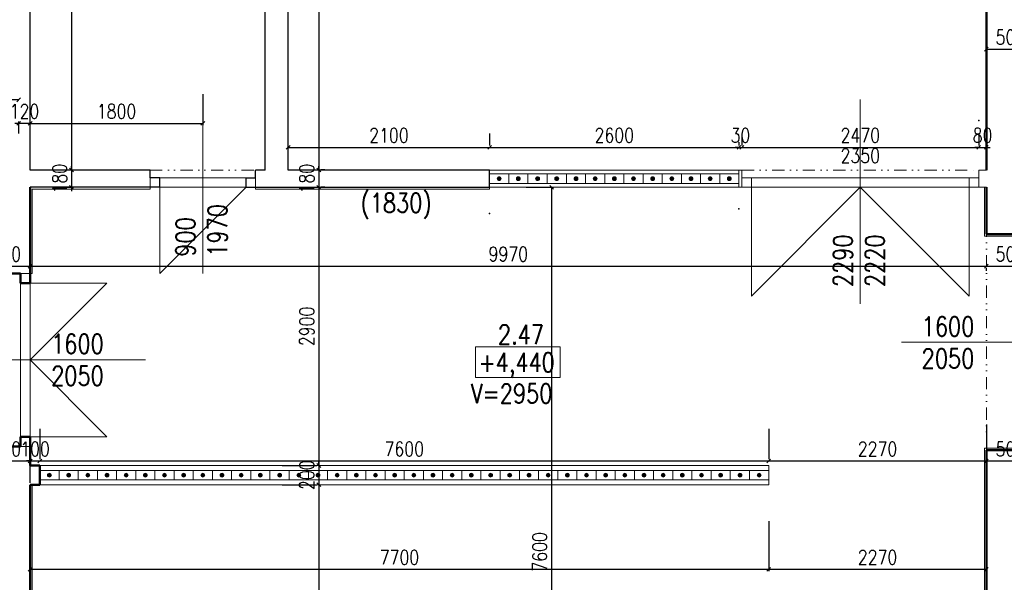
# Model space of a CAD drawing. Header units: millimetres. Extents: x -238874 to 551972, y -298952 to 658415.
# Tile 569 of 656: x 42568 to 52835, y 205344 to 211207. Entities that reach past the tile are written whole.
import ezdxf

# ---------------------------------------------------------------- set-up
doc = ezdxf.new("R2010")
doc.units = ezdxf.units.MM
doc.header["$LTSCALE"] = 20
doc.linetypes.add('DIVIDE2', pattern=[15.875, 6.35, -3.175, 0, -3.175, 0, -3.175])
for name, color, linetype in [('CZ', 255, 'Continuous'), ('KOTY', 8, 'Continuous'), ('ZDP', 50, 'Continuous')]:
    doc.layers.add(name, color=color, linetype=linetype)
doc.layers.add('NOSNÉ', color=8, linetype='Continuous', lineweight=50)
doc.layers.add('PRUCHODY', color=7, linetype='Continuous', lineweight=18)
doc.styles.add('SIMPLEX', font='SIMPLEX.shx', dxfattribs={"width": 0.8, "bigfont": 'CAD13.shx'})
doc.styles.get("Standard").update_dxf_attribs({"font": 'simplex.shx', "width": 0.8})
doc.dimstyles.new('CKA', dxfattribs={"dimtxt": 200, "dimasz": 40, "dimexe": 20, "dimexo": 0.2, "dimgap": 50, "dimtad": 1, "dimdec": 0, "dimrnd": 1, "dimzin": 0, "dimdsep": 46, "dimtxsty": 'Standard', "dimblk1": 'OBLIQUE', "dimblk2": 'OBLIQUE', "dimsah": 1, "dimcen": 0.09, "dimclrd": 253, "dimclre": 253, "dimclrt": 253, "dimadec": 0, "dimazin": 0, "dimtfac": 1, "dimtdec": 0, "dimtix": 1, "dimtmove": 2, "dimatfit": 3, "dimfxl": 1, "dimtolj": 1, "dimtzin": 0, "dimarcsym": 0})

# ---------------------------------------------------------------- blocks, each defined once
blk = doc.blocks.new('_OBLIQUE')
at = {"color": 0, "linetype": 'ByBlock'}
blk.add_line((-0.5, -0.5), (0.5, 0.5), dxfattribs=at)
blk = doc.blocks.new('*D1645')
at = {"layer": 'DEFPOINTS', "color": 0, "transparency": 16777216}
for p in [(52648, 208971), (52648, 208639), (42678, 208561)]:
    blk.add_point(p, dxfattribs=at)
at = {"layer": 'KOTY', "lineweight": -2, "transparency": 16777216}
for p, q in [((42678, 208639), (52648, 208639)), ((52648, 208590), (52648, 208619))]:
    blk.add_line(p, q, dxfattribs=at)
at = {"layer": 'KOTY', "lineweight": -2, "transparency": 16777216, "xscale": 40, "yscale": 40, "zscale": 40, "rotation": 180}
blk.add_blockref('_OBLIQUE', (42678, 208639), dxfattribs=at)
at = {"layer": 'KOTY', "lineweight": -2, "transparency": 16777216, "xscale": 40, "yscale": 40, "zscale": 40}
blk.add_blockref('_OBLIQUE', (52648, 208639), dxfattribs=at)
at = {"layer": 'KOTY', "transparency": 16777216, "insert": (47663, 208764), "char_height": 150, "attachment_point": 5, "style": 'SIMPLEX'}
blk.add_mtext('\\A1;9970', dxfattribs=at)
blk = doc.blocks.new('*D1646')
at = {"layer": 'DEFPOINTS', "color": 0, "transparency": 16777216}
for p in [(52648, 208971), (53148, 208971), (53148, 208639)]:
    blk.add_point(p, dxfattribs=at)
at = {"layer": 'KOTY', "lineweight": -2, "transparency": 16777216}
for p, q in [((52648, 208639), (53148, 208639)), ((53148, 208590), (53148, 208619))]:
    blk.add_line(p, q, dxfattribs=at)
at = {"layer": 'KOTY', "lineweight": -2, "transparency": 16777216, "xscale": 40, "yscale": 40, "zscale": 40, "rotation": 180}
blk.add_blockref('_OBLIQUE', (52648, 208639), dxfattribs=at)
at = {"layer": 'KOTY', "lineweight": -2, "transparency": 16777216, "xscale": 40, "yscale": 40, "zscale": 40}
blk.add_blockref('_OBLIQUE', (53148, 208639), dxfattribs=at)
at = {"layer": 'KOTY', "transparency": 16777216, "insert": (52898, 208764), "char_height": 150, "attachment_point": 5, "style": 'SIMPLEX'}
blk.add_mtext('\\A1;500', dxfattribs=at)
blk = doc.blocks.new('*D1650')
at = {"layer": 'DEFPOINTS', "color": 0, "transparency": 16777216}
for p in [(45368, 209461), (45687, 206561), (45687, 206561)]:
    blk.add_point(p, dxfattribs=at)
at = {"layer": 'KOTY', "lineweight": -2, "transparency": 16777216}
for p, q in [((45687, 209461), (45687, 206561)), ((45306, 206561), (45667, 206561))]:
    blk.add_line(p, q, dxfattribs=at)
at = {"layer": 'KOTY', "lineweight": -2, "transparency": 16777216, "xscale": 40, "yscale": 40, "zscale": 40}
for p, rotation in [((45687, 209461), 90), ((45687, 206561), 270)]:
    blk.add_blockref('_OBLIQUE', p, dxfattribs=dict(at, rotation=rotation))
at = {"layer": 'KOTY', "transparency": 16777216, "insert": (45562, 208011), "char_height": 150, "attachment_point": 5, "rotation": 90, "style": 'SIMPLEX'}
blk.add_mtext('\\A1;2900', dxfattribs=at)
blk = doc.blocks.new('*D1654')
at = {"layer": 'DEFPOINTS', "color": 0, "transparency": 16777216}
for p in [(47468, 209461), (48115, 209461), (47478, 201861)]:
    blk.add_point(p, dxfattribs=at)
at = {"layer": 'KOTY', "lineweight": -2, "transparency": 16777216}
for p, q in [((47849, 209461), (48135, 209461)), ((48115, 201861), (48115, 209461))]:
    blk.add_line(p, q, dxfattribs=at)
at = {"layer": 'KOTY', "lineweight": -2, "transparency": 16777216, "xscale": 40, "yscale": 40, "zscale": 40}
for p, rotation in [((48115, 209461), 90), ((48115, 201861), 270)]:
    blk.add_blockref('_OBLIQUE', p, dxfattribs=dict(at, rotation=rotation))
at = {"layer": 'KOTY', "transparency": 16777216, "insert": (47990, 205661), "char_height": 150, "attachment_point": 5, "rotation": 90, "style": 'SIMPLEX'}
blk.add_mtext('\\A1;7600', dxfattribs=at)
blk = doc.blocks.new('*D1998')
at = {"layer": 'DEFPOINTS', "color": 0, "transparency": 16777216}
for p in [(50378, 206609), (42778, 206561), (50378, 206561)]:
    blk.add_point(p, dxfattribs=at)
at = {"layer": 'KOTY', "lineweight": -2, "transparency": 16777216}
for p, q in [((50378, 206942), (50378, 206629)), ((42778, 206609), (50378, 206609))]:
    blk.add_line(p, q, dxfattribs=at)
at = {"layer": 'KOTY', "lineweight": -2, "transparency": 16777216, "xscale": 40, "yscale": 40, "zscale": 40, "rotation": 180}
blk.add_blockref('_OBLIQUE', (42778, 206609), dxfattribs=at)
at = {"layer": 'KOTY', "lineweight": -2, "transparency": 16777216, "xscale": 40, "yscale": 40, "zscale": 40}
blk.add_blockref('_OBLIQUE', (50378, 206609), dxfattribs=at)
at = {"layer": 'KOTY', "transparency": 16777216, "insert": (46578, 206734), "char_height": 150, "attachment_point": 5, "style": 'SIMPLEX'}
blk.add_mtext('\\A1;7600', dxfattribs=at)
blk = doc.blocks.new('*D2000')
at = {"layer": 'DEFPOINTS', "color": 0, "transparency": 16777216}
for p in [(42678, 206361), (50378, 206361), (50378, 205480)]:
    blk.add_point(p, dxfattribs=at)
at = {"layer": 'KOTY', "lineweight": -2, "transparency": 16777216}
for p, q in [((50378, 205980), (50378, 205460)), ((42678, 205480), (50378, 205480))]:
    blk.add_line(p, q, dxfattribs=at)
at = {"layer": 'KOTY', "lineweight": -2, "transparency": 16777216, "xscale": 40, "yscale": 40, "zscale": 40, "rotation": 180}
blk.add_blockref('_OBLIQUE', (42678, 205480), dxfattribs=at)
at = {"layer": 'KOTY', "lineweight": -2, "transparency": 16777216, "xscale": 40, "yscale": 40, "zscale": 40}
blk.add_blockref('_OBLIQUE', (50378, 205480), dxfattribs=at)
at = {"layer": 'KOTY', "transparency": 16777216, "insert": (46528, 205605), "char_height": 150, "attachment_point": 5, "style": 'SIMPLEX'}
blk.add_mtext('\\A1;7700', dxfattribs=at)
blk = doc.blocks.new('*D2001')
at = {"layer": 'DEFPOINTS', "color": 0, "transparency": 16777216}
for p in [(45687, 206361), (45687, 201861), (45687, 201861)]:
    blk.add_point(p, dxfattribs=at)
at = {"layer": 'KOTY', "lineweight": -2, "transparency": 16777216}
for p, q in [((45687, 206361), (45687, 201861)), ((45306, 201861), (45667, 201861))]:
    blk.add_line(p, q, dxfattribs=at)
at = {"layer": 'KOTY', "lineweight": -2, "transparency": 16777216, "xscale": 40, "yscale": 40, "zscale": 40}
for p, rotation in [((45687, 206361), 90), ((45687, 201861), 270)]:
    blk.add_blockref('_OBLIQUE', p, dxfattribs=dict(at, rotation=rotation))
at = {"layer": 'KOTY', "transparency": 16777216, "insert": (45562, 204111), "char_height": 150, "attachment_point": 5, "rotation": 90, "style": 'SIMPLEX'}
blk.add_mtext('\\A1;4500', dxfattribs=at)
blk = doc.blocks.new('*D2013')
at = {"layer": 'DEFPOINTS', "color": 0, "transparency": 16777216}
for p in [(42678, 208639), (42178, 208561), (42678, 208561)]:
    blk.add_point(p, dxfattribs=at)
at = {"layer": 'KOTY', "lineweight": -2, "transparency": 16777216}
for p, q in [((42678, 208942), (42678, 208659)), ((42178, 208639), (42678, 208639))]:
    blk.add_line(p, q, dxfattribs=at)
at = {"layer": 'KOTY', "lineweight": -2, "transparency": 16777216, "xscale": 40, "yscale": 40, "zscale": 40, "rotation": 180}
blk.add_blockref('_OBLIQUE', (42178, 208639), dxfattribs=at)
at = {"layer": 'KOTY', "lineweight": -2, "transparency": 16777216, "xscale": 40, "yscale": 40, "zscale": 40}
blk.add_blockref('_OBLIQUE', (42678, 208639), dxfattribs=at)
at = {"layer": 'KOTY', "transparency": 16777216, "insert": (42428, 208764), "char_height": 150, "attachment_point": 5, "style": 'SIMPLEX'}
blk.add_mtext('\\A1;500', dxfattribs=at)
blk = doc.blocks.new('*D2014')
at = {"layer": 'DEFPOINTS', "color": 0, "transparency": 16777216}
for p in [(42178, 206761), (42678, 206761), (42678, 206609)]:
    blk.add_point(p, dxfattribs=at)
at = {"layer": 'KOTY', "lineweight": -2, "transparency": 16777216}
for p, q in [((42178, 206609), (42678, 206609)), ((42678, 206380), (42678, 206589))]:
    blk.add_line(p, q, dxfattribs=at)
at = {"layer": 'KOTY', "lineweight": -2, "transparency": 16777216, "xscale": 40, "yscale": 40, "zscale": 40, "rotation": 180}
blk.add_blockref('_OBLIQUE', (42178, 206609), dxfattribs=at)
at = {"layer": 'KOTY', "lineweight": -2, "transparency": 16777216, "xscale": 40, "yscale": 40, "zscale": 40}
blk.add_blockref('_OBLIQUE', (42678, 206609), dxfattribs=at)
at = {"layer": 'KOTY', "transparency": 16777216, "insert": (42428, 206734), "char_height": 150, "attachment_point": 5, "style": 'SIMPLEX'}
blk.add_mtext('\\A1;500', dxfattribs=at)
blk = doc.blocks.new('*D2015')
at = {"layer": 'DEFPOINTS', "color": 0, "transparency": 16777216}
for p in [(42678, 206761), (42778, 206609), (42778, 206561)]:
    blk.add_point(p, dxfattribs=at)
at = {"layer": 'KOTY', "lineweight": -2, "transparency": 16777216}
for p, q in [((42778, 206942), (42778, 206629)), ((42678, 206609), (42638, 206609)), ((42678, 206609), (42778, 206609)), ((42778, 206609), (42818, 206609))]:
    blk.add_line(p, q, dxfattribs=at)
at = {"layer": 'KOTY', "lineweight": -2, "transparency": 16777216, "xscale": 40, "yscale": 40, "zscale": 40}
blk.add_blockref('_OBLIQUE', (42678, 206609), dxfattribs=at)
at = {"layer": 'KOTY', "lineweight": -2, "transparency": 16777216, "xscale": 40, "yscale": 40, "zscale": 40, "rotation": 180}
blk.add_blockref('_OBLIQUE', (42778, 206609), dxfattribs=at)
at = {"layer": 'KOTY', "transparency": 16777216, "insert": (42728, 206734), "char_height": 150, "attachment_point": 5, "style": 'SIMPLEX'}
blk.add_mtext('\\A1;100', dxfattribs=at)
blk = doc.blocks.new('*D2018')
at = {"layer": 'DEFPOINTS', "color": 0, "transparency": 16777216}
for p in [(45687, 206561), (45687, 206361), (45687, 206361)]:
    blk.add_point(p, dxfattribs=at)
at = {"layer": 'KOTY', "lineweight": -2, "transparency": 16777216}
for p, q in [((45687, 206561), (45687, 206601)), ((45687, 206561), (45687, 206361)), ((45306, 206361), (45667, 206361)), ((45687, 206361), (45687, 206321))]:
    blk.add_line(p, q, dxfattribs=at)
at = {"layer": 'KOTY', "lineweight": -2, "transparency": 16777216, "xscale": 40, "yscale": 40, "zscale": 40}
for p, rotation in [((45687, 206561), 270), ((45687, 206361), 90)]:
    blk.add_blockref('_OBLIQUE', p, dxfattribs=dict(at, rotation=rotation))
at = {"layer": 'KOTY', "transparency": 16777216, "insert": (45562, 206461), "char_height": 150, "attachment_point": 5, "rotation": 90, "style": 'SIMPLEX'}
blk.add_mtext('\\A1;200', dxfattribs=at)
blk = doc.blocks.new('*D2026')
at = {"layer": 'DEFPOINTS', "color": 0, "transparency": 16777216}
for p in [(52648, 206609), (53148, 206641), (53148, 206609)]:
    blk.add_point(p, dxfattribs=at)
at = {"layer": 'KOTY', "lineweight": -2, "transparency": 16777216}
for p, q in [((52648, 206609), (53148, 206609)), ((53148, 206260), (53148, 206589))]:
    blk.add_line(p, q, dxfattribs=at)
at = {"layer": 'KOTY', "lineweight": -2, "transparency": 16777216, "xscale": 40, "yscale": 40, "zscale": 40, "rotation": 180}
blk.add_blockref('_OBLIQUE', (52648, 206609), dxfattribs=at)
at = {"layer": 'KOTY', "lineweight": -2, "transparency": 16777216, "xscale": 40, "yscale": 40, "zscale": 40}
blk.add_blockref('_OBLIQUE', (53148, 206609), dxfattribs=at)
at = {"layer": 'KOTY', "transparency": 16777216, "insert": (52898, 206734), "char_height": 150, "attachment_point": 5, "style": 'SIMPLEX'}
blk.add_mtext('\\A1;500', dxfattribs=at)
blk = doc.blocks.new('*D2027')
at = {"layer": 'DEFPOINTS', "color": 0, "transparency": 16777216}
for p in [(52648, 206609), (52648, 206609), (50378, 206561)]:
    blk.add_point(p, dxfattribs=at)
at = {"layer": 'KOTY', "lineweight": -2, "transparency": 16777216}
for p, q in [((52648, 206989), (52648, 206629)), ((50378, 206609), (52648, 206609))]:
    blk.add_line(p, q, dxfattribs=at)
at = {"layer": 'KOTY', "lineweight": -2, "transparency": 16777216, "xscale": 40, "yscale": 40, "zscale": 40, "rotation": 180}
blk.add_blockref('_OBLIQUE', (50378, 206609), dxfattribs=at)
at = {"layer": 'KOTY', "lineweight": -2, "transparency": 16777216, "xscale": 40, "yscale": 40, "zscale": 40}
blk.add_blockref('_OBLIQUE', (52648, 206609), dxfattribs=at)
at = {"layer": 'KOTY', "transparency": 16777216, "insert": (51513, 206734), "char_height": 150, "attachment_point": 5, "style": 'SIMPLEX'}
blk.add_mtext('\\A1;2270', dxfattribs=at)
blk = doc.blocks.new('*D2028')
at = {"layer": 'DEFPOINTS', "color": 0, "transparency": 16777216}
for p in [(52648, 206721), (50378, 206361), (52648, 205480)]:
    blk.add_point(p, dxfattribs=at)
at = {"layer": 'KOTY', "lineweight": -2, "transparency": 16777216}
for p, q in [((52648, 206340), (52648, 205460)), ((50378, 205480), (52648, 205480))]:
    blk.add_line(p, q, dxfattribs=at)
at = {"layer": 'KOTY', "lineweight": -2, "transparency": 16777216, "xscale": 40, "yscale": 40, "zscale": 40, "rotation": 180}
blk.add_blockref('_OBLIQUE', (50378, 205480), dxfattribs=at)
at = {"layer": 'KOTY', "lineweight": -2, "transparency": 16777216, "xscale": 40, "yscale": 40, "zscale": 40}
blk.add_blockref('_OBLIQUE', (52648, 205480), dxfattribs=at)
at = {"layer": 'KOTY', "transparency": 16777216, "insert": (51513, 205605), "char_height": 150, "attachment_point": 5, "style": 'SIMPLEX'}
blk.add_mtext('\\A1;2270', dxfattribs=at)
blk = doc.blocks.new('*D2414')
at = {"layer": 'DEFPOINTS', "color": 0, "transparency": 16777216}
for p in [(34178, 210372), (34178, 209966), (42558, 209886)]:
    blk.add_point(p, dxfattribs=at)
at = {"layer": 'KOTY', "lineweight": -2, "transparency": 16777216}
for p, q in [((34178, 210347), (34178, 210392)), ((42558, 210372), (34178, 210372))]:
    blk.add_line(p, q, dxfattribs=at)
at = {"layer": 'KOTY', "lineweight": -2, "transparency": 16777216, "xscale": 40, "yscale": 40, "zscale": 40, "rotation": 180}
blk.add_blockref('_OBLIQUE', (34178, 210372), dxfattribs=at)
at = {"layer": 'KOTY', "lineweight": -2, "transparency": 16777216, "xscale": 40, "yscale": 40, "zscale": 40}
blk.add_blockref('_OBLIQUE', (42558, 210372), dxfattribs=at)
at = {"layer": 'KOTY', "transparency": 16777216, "insert": (38368, 210497), "char_height": 150, "attachment_point": 5, "style": 'SIMPLEX'}
blk.add_mtext('\\A1;8380', dxfattribs=at)
blk = doc.blocks.new('*D2460')
at = {"layer": 'DEFPOINTS', "color": 0, "transparency": 16777216}
for p in [(50068, 209877), (47468, 209641), (50068, 209551)]:
    blk.add_point(p, dxfattribs=at)
at = {"layer": 'KOTY', "lineweight": -2, "transparency": 16777216}
for p, q in [((47468, 209877), (50068, 209877)), ((50068, 209932), (50068, 209897))]:
    blk.add_line(p, q, dxfattribs=at)
at = {"layer": 'KOTY', "lineweight": -2, "transparency": 16777216, "xscale": 40, "yscale": 40, "zscale": 40, "rotation": 180}
blk.add_blockref('_OBLIQUE', (47468, 209877), dxfattribs=at)
at = {"layer": 'KOTY', "lineweight": -2, "transparency": 16777216, "xscale": 40, "yscale": 40, "zscale": 40}
blk.add_blockref('_OBLIQUE', (50068, 209877), dxfattribs=at)
at = {"layer": 'KOTY', "transparency": 16777216, "insert": (48768, 210002), "char_height": 150, "attachment_point": 5, "style": 'SIMPLEX'}
blk.add_mtext('\\A1;2600', dxfattribs=at)
blk = doc.blocks.new('*D2461')
at = {"layer": 'DEFPOINTS', "color": 0, "transparency": 16777216}
for p in [(42678, 216391), (42678, 209641), (43109, 209641)]:
    blk.add_point(p, dxfattribs=at)
at = {"layer": 'KOTY', "lineweight": -2, "transparency": 16777216}
for p, q in [((43109, 216391), (43109, 209641)), ((43059, 209641), (43129, 209641))]:
    blk.add_line(p, q, dxfattribs=at)
at = {"layer": 'KOTY', "lineweight": -2, "transparency": 16777216, "xscale": 40, "yscale": 40, "zscale": 40}
for p, rotation in [((43109, 216391), 90), ((43109, 209641), 270)]:
    blk.add_blockref('_OBLIQUE', p, dxfattribs=dict(at, rotation=rotation))
at = {"layer": 'KOTY', "transparency": 16777216, "insert": (42984, 213016), "char_height": 150, "attachment_point": 5, "rotation": 90, "style": 'SIMPLEX'}
blk.add_mtext('\\A1;6750', dxfattribs=at)
blk = doc.blocks.new('*D2462')
at = {"layer": 'DEFPOINTS', "color": 0, "transparency": 16777216}
for p in [(45368, 216391), (45368, 209641), (45687, 209641)]:
    blk.add_point(p, dxfattribs=at)
at = {"layer": 'KOTY', "lineweight": -2, "transparency": 16777216}
for p, q in [((45687, 216391), (45687, 209641)), ((45749, 209641), (45707, 209641))]:
    blk.add_line(p, q, dxfattribs=at)
at = {"layer": 'KOTY', "lineweight": -2, "transparency": 16777216, "xscale": 40, "yscale": 40, "zscale": 40}
for p, rotation in [((45687, 216391), 90), ((45687, 209641), 270)]:
    blk.add_blockref('_OBLIQUE', p, dxfattribs=dict(at, rotation=rotation))
at = {"layer": 'KOTY', "transparency": 16777216, "insert": (45562, 213016), "char_height": 150, "attachment_point": 5, "rotation": 90, "style": 'SIMPLEX'}
blk.add_mtext('\\A1;6750', dxfattribs=at)
blk = doc.blocks.new('*D2463')
at = {"layer": 'DEFPOINTS', "color": 0, "transparency": 16777216}
for p in [(42678, 210812), (44478, 210812), (44478, 210127)]:
    blk.add_point(p, dxfattribs=at)
at = {"layer": 'KOTY', "lineweight": -2, "transparency": 16777216}
for p, q in [((44478, 210431), (44478, 210107)), ((42678, 210127), (44478, 210127))]:
    blk.add_line(p, q, dxfattribs=at)
at = {"layer": 'KOTY', "lineweight": -2, "transparency": 16777216, "xscale": 40, "yscale": 40, "zscale": 40, "rotation": 180}
blk.add_blockref('_OBLIQUE', (42678, 210127), dxfattribs=at)
at = {"layer": 'KOTY', "lineweight": -2, "transparency": 16777216, "xscale": 40, "yscale": 40, "zscale": 40}
blk.add_blockref('_OBLIQUE', (44478, 210127), dxfattribs=at)
at = {"layer": 'KOTY', "transparency": 16777216, "insert": (43578, 210252), "char_height": 150, "attachment_point": 5, "style": 'SIMPLEX'}
blk.add_mtext('\\A1;1800', dxfattribs=at)
blk = doc.blocks.new('*D2464')
at = {"layer": 'DEFPOINTS', "color": 0, "transparency": 16777216}
for p in [(42678, 209641), (42678, 209461), (43109, 209461)]:
    blk.add_point(p, dxfattribs=at)
at = {"layer": 'KOTY', "lineweight": -2, "transparency": 16777216}
for p, q in [((43109, 209641), (43109, 209681)), ((43109, 209641), (43109, 209461)), ((43059, 209461), (43129, 209461)), ((43109, 209461), (43109, 209421))]:
    blk.add_line(p, q, dxfattribs=at)
at = {"layer": 'KOTY', "lineweight": -2, "transparency": 16777216, "xscale": 40, "yscale": 40, "zscale": 40}
for p, rotation in [((43109, 209641), 270), ((43109, 209461), 90)]:
    blk.add_blockref('_OBLIQUE', p, dxfattribs=dict(at, rotation=rotation))
at = {"layer": 'KOTY', "transparency": 16777216, "insert": (42984, 209551), "char_height": 150, "attachment_point": 5, "rotation": 90, "style": 'SIMPLEX'}
blk.add_mtext('\\A1;180', dxfattribs=at)
blk = doc.blocks.new('*D2466')
at = {"layer": 'DEFPOINTS', "color": 0, "transparency": 16777216}
for p in [(42558, 210127), (42558, 209641), (42678, 209641)]:
    blk.add_point(p, dxfattribs=at)
at = {"layer": 'KOTY', "lineweight": -2, "transparency": 16777216}
for p, q in [((42558, 210127), (42518, 210127)), ((42558, 210022), (42558, 210147)), ((42678, 210127), (42558, 210127)), ((42678, 210127), (42718, 210127))]:
    blk.add_line(p, q, dxfattribs=at)
at = {"layer": 'KOTY', "lineweight": -2, "transparency": 16777216, "xscale": 40, "yscale": 40, "zscale": 40}
blk.add_blockref('_OBLIQUE', (42558, 210127), dxfattribs=at)
at = {"layer": 'KOTY', "lineweight": -2, "transparency": 16777216, "xscale": 40, "yscale": 40, "zscale": 40, "rotation": 180}
blk.add_blockref('_OBLIQUE', (42678, 210127), dxfattribs=at)
at = {"layer": 'KOTY', "transparency": 16777216, "insert": (42618, 210252), "char_height": 150, "attachment_point": 5, "style": 'SIMPLEX'}
blk.add_mtext('\\A1;120', dxfattribs=at)
blk = doc.blocks.new('*D2467')
at = {"layer": 'DEFPOINTS', "color": 0, "transparency": 16777216}
for p in [(47468, 209877), (45368, 209641), (47468, 209641)]:
    blk.add_point(p, dxfattribs=at)
at = {"layer": 'KOTY', "lineweight": -2, "transparency": 16777216}
for p, q in [((47468, 210022), (47468, 209897)), ((45368, 209877), (47468, 209877))]:
    blk.add_line(p, q, dxfattribs=at)
at = {"layer": 'KOTY', "lineweight": -2, "transparency": 16777216, "xscale": 40, "yscale": 40, "zscale": 40, "rotation": 180}
blk.add_blockref('_OBLIQUE', (45368, 209877), dxfattribs=at)
at = {"layer": 'KOTY', "lineweight": -2, "transparency": 16777216, "xscale": 40, "yscale": 40, "zscale": 40}
blk.add_blockref('_OBLIQUE', (47468, 209877), dxfattribs=at)
at = {"layer": 'KOTY', "transparency": 16777216, "insert": (46418, 210002), "char_height": 150, "attachment_point": 5, "style": 'SIMPLEX'}
blk.add_mtext('\\A1;2100', dxfattribs=at)
blk = doc.blocks.new('*D2468')
at = {"layer": 'DEFPOINTS', "color": 0, "transparency": 16777216}
for p in [(45368, 209641), (45368, 209461), (45687, 209461)]:
    blk.add_point(p, dxfattribs=at)
at = {"layer": 'KOTY', "lineweight": -2, "transparency": 16777216}
for p, q in [((45687, 209641), (45687, 209681)), ((45687, 209641), (45687, 209461)), ((45687, 209461), (45687, 209421)), ((45749, 209461), (45707, 209461))]:
    blk.add_line(p, q, dxfattribs=at)
at = {"layer": 'KOTY', "lineweight": -2, "transparency": 16777216, "xscale": 40, "yscale": 40, "zscale": 40}
for p, rotation in [((45687, 209641), 270), ((45687, 209461), 90)]:
    blk.add_blockref('_OBLIQUE', p, dxfattribs=dict(at, rotation=rotation))
at = {"layer": 'KOTY', "transparency": 16777216, "insert": (45562, 209551), "char_height": 150, "attachment_point": 5, "rotation": 90, "style": 'SIMPLEX'}
blk.add_mtext('\\A1;180', dxfattribs=at)
blk = doc.blocks.new('*D2482')
at = {"layer": 'DEFPOINTS', "color": 0, "transparency": 16777216}
for p in [(53148, 210900), (52648, 209641), (53148, 209641)]:
    blk.add_point(p, dxfattribs=at)
at = {"layer": 'KOTY', "lineweight": -2, "transparency": 16777216}
for p, q in [((52648, 210900), (53148, 210900)), ((53148, 210022), (53148, 210920))]:
    blk.add_line(p, q, dxfattribs=at)
at = {"layer": 'KOTY', "lineweight": -2, "transparency": 16777216, "xscale": 40, "yscale": 40, "zscale": 40, "rotation": 180}
blk.add_blockref('_OBLIQUE', (52648, 210900), dxfattribs=at)
at = {"layer": 'KOTY', "lineweight": -2, "transparency": 16777216, "xscale": 40, "yscale": 40, "zscale": 40}
blk.add_blockref('_OBLIQUE', (53148, 210900), dxfattribs=at)
at = {"layer": 'KOTY', "transparency": 16777216, "insert": (52898, 211025), "char_height": 150, "attachment_point": 5, "style": 'SIMPLEX'}
blk.add_mtext('\\A1;500', dxfattribs=at)
blk = doc.blocks.new('*D2483')
at = {"layer": 'DEFPOINTS', "color": 0, "transparency": 16777216}
for p in [(50098, 209877), (50068, 209551), (50098, 209641)]:
    blk.add_point(p, dxfattribs=at)
at = {"layer": 'KOTY', "lineweight": -2, "transparency": 16777216}
for p, q in [((50098, 210022), (50098, 209897)), ((50068, 209877), (50028, 209877)), ((50068, 209877), (50098, 209877)), ((50098, 209877), (50138, 209877))]:
    blk.add_line(p, q, dxfattribs=at)
at = {"layer": 'KOTY', "lineweight": -2, "transparency": 16777216, "xscale": 40, "yscale": 40, "zscale": 40}
blk.add_blockref('_OBLIQUE', (50068, 209877), dxfattribs=at)
at = {"layer": 'KOTY', "lineweight": -2, "transparency": 16777216, "xscale": 40, "yscale": 40, "zscale": 40, "rotation": 180}
blk.add_blockref('_OBLIQUE', (50098, 209877), dxfattribs=at)
at = {"layer": 'KOTY', "transparency": 16777216, "insert": (50083, 210002), "char_height": 150, "attachment_point": 5, "style": 'SIMPLEX'}
blk.add_mtext('\\A1;30', dxfattribs=at)
blk = doc.blocks.new('*D2484')
at = {"layer": 'DEFPOINTS', "color": 0, "transparency": 16777216}
for p in [(52568, 209877), (50098, 209641), (52568, 209641)]:
    blk.add_point(p, dxfattribs=at)
at = {"layer": 'KOTY', "lineweight": -2, "transparency": 16777216}
for p, q in [((52568, 210022), (52568, 209897)), ((50098, 209877), (52568, 209877))]:
    blk.add_line(p, q, dxfattribs=at)
at = {"layer": 'KOTY', "lineweight": -2, "transparency": 16777216, "xscale": 40, "yscale": 40, "zscale": 40, "rotation": 180}
blk.add_blockref('_OBLIQUE', (50098, 209877), dxfattribs=at)
at = {"layer": 'KOTY', "lineweight": -2, "transparency": 16777216, "xscale": 40, "yscale": 40, "zscale": 40}
blk.add_blockref('_OBLIQUE', (52568, 209877), dxfattribs=at)
at = {"layer": 'KOTY', "transparency": 16777216, "insert": (51333, 210002), "char_height": 150, "attachment_point": 5, "style": 'SIMPLEX'}
blk.add_mtext('\\A1;2470', dxfattribs=at)
blk = doc.blocks.new('*D2485')
at = {"layer": 'DEFPOINTS', "color": 0, "transparency": 16777216}
for p in [(52648, 209877), (52568, 209641), (52648, 209641)]:
    blk.add_point(p, dxfattribs=at)
at = {"layer": 'KOTY', "lineweight": -2, "transparency": 16777216}
for p, q in [((52648, 210022), (52648, 209897)), ((52568, 209877), (52528, 209877)), ((52568, 209877), (52648, 209877)), ((52648, 209877), (52688, 209877))]:
    blk.add_line(p, q, dxfattribs=at)
at = {"layer": 'KOTY', "lineweight": -2, "transparency": 16777216, "xscale": 40, "yscale": 40, "zscale": 40}
blk.add_blockref('_OBLIQUE', (52568, 209877), dxfattribs=at)
at = {"layer": 'KOTY', "lineweight": -2, "transparency": 16777216, "xscale": 40, "yscale": 40, "zscale": 40, "rotation": 180}
blk.add_blockref('_OBLIQUE', (52648, 209877), dxfattribs=at)
at = {"layer": 'KOTY', "transparency": 16777216, "insert": (52608, 210002), "char_height": 150, "attachment_point": 5, "style": 'SIMPLEX'}
blk.add_mtext('\\A1;80', dxfattribs=at)

msp = doc.modelspace()

# ---------------------------------------------------------------- hatches: boundary and pattern name
at = {"layer": 'PRUCHODY'}
for points in [[(47587.962, 209550.863, 1), (47547.962, 209550.863, 1)], [(47787.962, 209550.863, 1), (47747.962, 209550.863, 1)], [(47987.962, 209550.863, 1), (47947.962, 209550.863, 1)], [(48187.962, 209550.863, 1), (48147.962, 209550.863, 1)], [(48387.962, 209550.863, 1), (48347.962, 209550.863, 1)], [(48587.962, 209550.863, 1), (48547.962, 209550.863, 1)], [(48787.962, 209550.863, 1), (48747.962, 209550.863, 1)], [(48987.962, 209550.863, 1), (48947.962, 209550.863, 1)], [(49187.962, 209550.863, 1), (49147.962, 209550.863, 1)], [(49387.962, 209550.863, 1), (49347.962, 209550.863, 1)], [(49587.962, 209550.863, 1), (49547.962, 209550.863, 1)], [(49787.962, 209550.863, 1), (49747.962, 209550.863, 1)], [(49987.962, 209550.863, 1), (49947.962, 209550.863, 1)], [(42897.962, 206460.863, 1), (42857.962, 206460.863, 1)], [(43097.962, 206460.863, 1), (43057.962, 206460.863, 1)], [(43297.962, 206460.863, 1), (43257.962, 206460.863, 1)], [(43497.962, 206460.863, 1), (43457.962, 206460.863, 1)], [(43697.962, 206460.863, 1), (43657.962, 206460.863, 1)], [(43897.962, 206460.863, 1), (43857.962, 206460.863, 1)], [(44097.962, 206460.863, 1), (44057.962, 206460.863, 1)], [(44297.962, 206460.863, 1), (44257.962, 206460.863, 1)], [(44497.962, 206460.863, 1), (44457.962, 206460.863, 1)], [(44697.962, 206460.863, 1), (44657.962, 206460.863, 1)], [(44897.962, 206460.863, 1), (44857.962, 206460.863, 1)], [(45097.962, 206460.863, 1), (45057.962, 206460.863, 1)], [(45297.962, 206460.863, 1), (45257.962, 206460.863, 1)], [(45497.962, 206460.863, 1), (45457.962, 206460.863, 1)], [(45697.962, 206460.863, 1), (45657.962, 206460.863, 1)], [(45897.962, 206460.863, 1), (45857.962, 206460.863, 1)], [(46097.962, 206460.863, 1), (46057.962, 206460.863, 1)], [(46297.962, 206460.863, 1), (46257.962, 206460.863, 1)], [(46497.962, 206460.863, 1), (46457.962, 206460.863, 1)], [(46697.962, 206460.863, 1), (46657.962, 206460.863, 1)], [(46897.962, 206460.863, 1), (46857.962, 206460.863, 1)], [(47097.962, 206460.863, 1), (47057.962, 206460.863, 1)], [(47297.962, 206460.863, 1), (47257.962, 206460.863, 1)], [(47497.962, 206460.863, 1), (47457.962, 206460.863, 1)], [(47697.962, 206460.863, 1), (47657.962, 206460.863, 1)], [(47897.962, 206460.863, 1), (47857.962, 206460.863, 1)], [(48097.962, 206460.863, 1), (48057.962, 206460.863, 1)], [(48297.962, 206460.863, 1), (48257.962, 206460.863, 1)], [(48497.962, 206460.863, 1), (48457.962, 206460.863, 1)], [(48697.962, 206460.863, 1), (48657.962, 206460.863, 1)], [(48897.962, 206460.863, 1), (48857.962, 206460.863, 1)], [(49097.962, 206460.863, 1), (49057.962, 206460.863, 1)], [(49297.962, 206460.863, 1), (49257.962, 206460.863, 1)], [(49497.962, 206460.863, 1), (49457.962, 206460.863, 1)], [(49697.962, 206460.863, 1), (49657.962, 206460.863, 1)], [(49897.962, 206460.863, 1), (49857.962, 206460.863, 1)], [(50097.962, 206460.863, 1), (50057.962, 206460.863, 1)], [(50297.962, 206460.863, 1), (50257.962, 206460.863, 1)]]:
    msp.add_hatch(color=256, dxfattribs=at).paths.add_polyline_path(points)

# ---------------------------------------------------------------- linework, layer by layer
at = {"layer": 'KOTY'}
for p in [(52567.962, 210155.873), (47467.962, 209186.564), (50067.962, 209236.564)]:
    msp.add_point(p, dxfattribs=at)
at = {"layer": 'NOSNÉ'}
for p, q in [((52647.962, 209640.863), (52647.962, 216390.863)), ((42677.962, 209140.863), (42677.962, 209460.863)), ((52647.962, 208970.863), (52647.962, 209460.863)), ((42677.962, 209140.863), (42677.962, 208560.863)), ((53147.962, 208970.863), (52647.962, 208970.863)), ((42577.962, 208560.863), (42177.962, 208560.863)), ((42577.962, 208460.863), (42577.962, 208560.863)), ((42677.962, 208560.863), (42677.962, 208460.863)), ((42577.962, 208460.863), (42677.962, 208460.863)), ((42577.962, 206860.863), (42677.962, 206860.863)), ((42577.962, 206860.863), (42577.962, 206760.863)), ((42677.962, 206860.863), (42677.962, 206560.863)), ((42177.962, 206760.863), (42577.962, 206760.863)), ((52647.962, 206720.863), (52647.962, 201860.863)), ((52647.962, 206720.863), (53147.962, 206720.863)), ((42777.962, 206560.863), (42677.962, 206560.863)), ((42777.962, 206510.863), (42777.962, 206560.863)), ((42777.962, 206510.863), (42777.962, 206410.863)), ((42777.962, 206410.863), (42777.962, 206360.863)), ((42677.962, 206360.863), (42677.962, 201860.863)), ((42777.962, 206360.863), (42677.962, 206360.863))]:
    msp.add_line(p, q, dxfattribs=at)
at = {"layer": 'PRUCHODY'}
for p, q in [((51332.962, 210375.961), (51332.962, 208244.615)), ((44477.962, 208560.863), (44477.962, 210120.863)), ((43927.962, 209560.863), (43927.962, 209440.863)), ((44927.962, 209560.863), (44027.962, 209560.863)), ((45027.962, 209560.863), (45027.962, 209460.863)), ((47467.962, 209640.863), (50067.962, 209640.863)), ((50067.962, 209600.863), (47467.962, 209600.863)), ((47667.962, 209500.863), (47667.962, 209600.863)), ((47867.962, 209500.863), (47867.962, 209600.863)), ((48067.962, 209500.863), (48067.962, 209600.863)), ((48267.962, 209500.863), (48267.962, 209600.863)), ((48467.962, 209500.863), (48467.962, 209600.863)), ((48667.962, 209500.863), (48667.962, 209600.863)), ((48867.962, 209500.863), (48867.962, 209600.863)), ((49067.962, 209500.863), (49067.962, 209600.863)), ((49267.962, 209500.863), (49267.962, 209600.863)), ((49467.962, 209500.863), (49467.962, 209600.863)), ((49667.962, 209500.863), (49667.962, 209600.863)), ((49867.962, 209500.863), (49867.962, 209600.863)), ((50067.962, 209560.863), (50067.962, 209640.863)), ((50067.962, 209640.863), (50067.962, 209460.863)), ((50097.962, 209640.863), (50067.962, 209640.863)), ((50097.962, 209560.863), (50097.962, 209640.863)), ((50197.962, 209560.863), (50097.962, 209560.863)), ((50097.962, 209460.863), (50097.962, 209560.863)), ((50197.962, 209460.863), (50197.962, 209560.863)), ((52467.962, 209560.863), (50197.962, 209560.863)), ((52467.962, 209560.863), (52567.962, 209560.863)), ((52467.962, 209460.863), (52467.962, 209560.863)), ((52567.962, 209640.863), (52647.962, 209640.863)), ((52567.962, 209640.863), (52567.962, 209560.863)), ((52567.962, 209460.863), (52567.962, 209560.863)), ((44027.962, 208560.863), (44927.962, 209460.863)), ((44027.962, 209460.863), (44027.962, 208560.863)), ((44027.962, 209460.863), (44927.962, 209460.863)), ((45027.962, 209440.863), (45027.962, 209460.863)), ((50067.962, 209500.863), (47467.962, 209500.863)), ((50067.962, 209460.863), (47467.962, 209460.863)), ((47467.962, 209440.863), (47467.962, 209460.863)), ((50067.962, 209460.863), (50197.962, 209460.863)), ((50197.962, 209460.863), (50197.962, 208325.863)), ((50197.962, 208325.863), (51332.962, 209460.863)), ((50197.962, 209460.863), (52467.962, 209460.863)), ((51332.962, 209460.863), (52467.962, 208325.863)), ((52467.962, 208325.863), (52467.962, 209460.863)), ((52467.962, 209460.863), (52647.962, 209460.863)), ((52627.962, 208950.863), (52627.962, 209460.863)), ((42697.962, 209440.863), (42697.962, 208560.863)), ((43927.962, 209440.863), (42697.962, 209440.863)), ((47467.962, 209440.863), (45027.962, 209440.863)), ((53167.962, 208950.863), (52627.962, 208950.863)), ((42577.962, 208560.863), (42697.962, 208560.863)), ((42577.962, 208460.863), (42577.962, 206860.863)), ((42677.962, 208460.863), (42677.962, 206860.863)), ((43477.962, 208460.863), (42677.962, 208460.863)), ((42677.962, 207660.863), (43477.962, 208460.863)), ((53299.057, 207845.863), (51763.469, 207845.863)), ((43879.676, 207660.863), (41619.228, 207660.863)), ((43477.962, 206860.863), (42677.962, 207660.863)), ((42677.962, 206860.863), (43477.962, 206860.863)), ((42577.962, 206760.863), (42677.962, 206760.863)), ((52627.962, 206740.863), (52627.962, 201880.863)), ((52627.962, 206740.863), (53167.962, 206740.863)), ((50377.962, 206560.863), (42777.962, 206560.863)), ((50377.962, 206510.863), (42777.962, 206510.863)), ((42977.962, 206510.863), (42977.962, 206410.863)), ((43177.962, 206510.863), (43177.962, 206410.863)), ((43377.962, 206510.863), (43377.962, 206410.863)), ((43577.962, 206510.863), (43577.962, 206410.863)), ((43777.962, 206510.863), (43777.962, 206410.863)), ((43977.962, 206510.863), (43977.962, 206410.863)), ((44177.962, 206510.863), (44177.962, 206410.863)), ((44377.962, 206510.863), (44377.962, 206410.863)), ((44577.962, 206510.863), (44577.962, 206410.863)), ((44777.962, 206510.863), (44777.962, 206410.863)), ((44977.962, 206510.863), (44977.962, 206410.863)), ((45177.962, 206510.863), (45177.962, 206410.863)), ((45377.962, 206510.863), (45377.962, 206410.863)), ((45577.962, 206510.863), (45577.962, 206410.863)), ((45777.962, 206510.863), (45777.962, 206410.863)), ((45977.962, 206510.863), (45977.962, 206410.863)), ((46177.962, 206510.863), (46177.962, 206410.863)), ((46377.962, 206510.863), (46377.962, 206410.863)), ((46577.962, 206510.863), (46577.962, 206410.863)), ((46777.962, 206510.863), (46777.962, 206410.863)), ((46977.962, 206510.863), (46977.962, 206410.863)), ((47177.962, 206510.863), (47177.962, 206410.863)), ((47377.962, 206510.863), (47377.962, 206410.863)), ((47577.962, 206510.863), (47577.962, 206410.863)), ((47777.962, 206510.863), (47777.962, 206410.863)), ((47977.962, 206510.863), (47977.962, 206410.863)), ((48177.962, 206510.863), (48177.962, 206410.863)), ((48377.962, 206510.863), (48377.962, 206410.863)), ((48577.962, 206510.863), (48577.962, 206410.863)), ((48777.962, 206510.863), (48777.962, 206410.863)), ((48977.962, 206510.863), (48977.962, 206410.863)), ((49177.962, 206510.863), (49177.962, 206410.863)), ((49377.962, 206510.863), (49377.962, 206410.863)), ((49577.962, 206510.863), (49577.962, 206410.863)), ((49777.962, 206510.863), (49777.962, 206410.863)), ((49977.962, 206510.863), (49977.962, 206410.863)), ((50177.962, 206510.863), (50177.962, 206410.863)), ((50377.962, 206560.863), (50377.962, 206360.863)), ((50377.962, 206410.863), (42777.962, 206410.863)), ((42697.962, 206360.863), (42697.962, 201880.863)), ((50377.962, 206360.863), (42777.962, 206360.863))]:
    msp.add_line(p, q, dxfattribs=at)
at = {"layer": 'PRUCHODY', "linetype": 'DIVIDE2'}
for p, q in [((43927.962, 209640.863), (45027.962, 209640.863)), ((50097.962, 209640.863), (52567.962, 209640.863)), ((52647.962, 206720.863), (52647.962, 208970.863))]:
    msp.add_line(p, q, dxfattribs=at)
at = {"layer": 'PRUCHODY'}
msp.add_lwpolyline([(47321.654, 207798.239), (48205.333, 207798.239), (48205.333, 207478.325), (47321.654, 207478.325)], close=True, dxfattribs=at)
for centre in [(47567.962, 209550.863), (47767.962, 209550.863), (47967.962, 209550.863), (48167.962, 209550.863), (48367.962, 209550.863), (48567.962, 209550.863), (48767.962, 209550.863), (48967.962, 209550.863), (49167.962, 209550.863), (49367.962, 209550.863), (49567.962, 209550.863), (49767.962, 209550.863), (49967.962, 209550.863), (42877.962, 206460.863), (43077.962, 206460.863), (43277.962, 206460.863), (43477.962, 206460.863), (43677.962, 206460.863), (43877.962, 206460.863), (44077.962, 206460.863), (44277.962, 206460.863), (44477.962, 206460.863), (44677.962, 206460.863), (44877.962, 206460.863), (45077.962, 206460.863), (45277.962, 206460.863), (45477.962, 206460.863), (45677.962, 206460.863), (45877.962, 206460.863), (46077.962, 206460.863), (46277.962, 206460.863), (46477.962, 206460.863), (46677.962, 206460.863), (46877.962, 206460.863), (47077.962, 206460.863), (47277.962, 206460.863), (47477.962, 206460.863), (47677.962, 206460.863), (47877.962, 206460.863), (48077.962, 206460.863), (48277.962, 206460.863), (48477.962, 206460.863), (48677.962, 206460.863), (48877.962, 206460.863), (49077.962, 206460.863), (49277.962, 206460.863), (49477.962, 206460.863), (49677.962, 206460.863), (49877.962, 206460.863), (50077.962, 206460.863), (50277.962, 206460.863)]:
    msp.add_circle(centre, 20, dxfattribs=at)
at = {"layer": 'ZDP'}
for p, q in [((45127.962, 209640.863), (45127.962, 216390.863)), ((45367.962, 209640.863), (45367.962, 216390.863)), ((42677.962, 209640.863), (42677.962, 211290.863)), ((43927.962, 209640.863), (42677.962, 209640.863)), ((43927.962, 209560.863), (43927.962, 209640.863)), ((44027.962, 209560.863), (43927.962, 209560.863)), ((44027.962, 209460.863), (44027.962, 209560.863)), ((44927.962, 209460.863), (44927.962, 209560.863)), ((44927.962, 209560.863), (45027.962, 209560.863)), ((45127.962, 209640.863), (45027.962, 209640.863)), ((45027.962, 209560.863), (45027.962, 209640.863)), ((47467.962, 209640.863), (45367.962, 209640.863)), ((47467.962, 209460.863), (47467.962, 209640.863)), ((44027.962, 209460.863), (42677.962, 209460.863)), ((44927.962, 209460.863), (45027.962, 209460.863)), ((45027.962, 209460.863), (47467.962, 209460.863))]:
    msp.add_line(p, q, dxfattribs=at)

# ---------------------------------------------------------------- texts
at = {"layer": 'CZ', "color": 7, "char_height": 200, "width": 1830.1, "attachment_point": 1}
for s, insert in [('(1830)', (46122.607, 209397.865)), ('1600\\P2050', (51973.281, 208110.407)), ('2.47', (47554.441, 208026.027)), ('1600\\P2050', (42896.166, 207929.163)), ('+4,440', (47352.489, 207736.418)), ('V=2950', (47271.854, 207411.704))]:
    msp.add_mtext(s, dxfattribs=dict(at, insert=insert))
at = {"layer": 'CZ', "color": 7, "char_height": 200, "width": 1830.1, "attachment_point": 1, "rotation": 90}
for s, insert in [('900\\P1970', (44197.58, 208737.295)), ('2290\\P2220', (51052.58, 208421.047))]:
    msp.add_mtext(s, dxfattribs=dict(at, insert=insert))
at = {"layer": 'KOTY', "insert": (51332.962, 209789.971), "char_height": 150, "attachment_point": 5, "style": 'SIMPLEX'}
msp.add_mtext('2350', dxfattribs=at)

# ---------------------------------------------------------------- dimensions: what is measured, and where the dimension line sits
at = {"layer": 'KOTY'}
for base, p1, p2, angle, text, picture, middle in [((43108.598, 209640.863), (42677.962, 216390.863), (42677.962, 209640.863), 270, '6750', '*D2461', (42983.598, 213015.863)), ((45686.999, 209640.863), (45367.962, 216390.863), (45367.962, 209640.863), 270, '6750', '*D2462', (45561.999, 213015.863)), ((44477.962, 210126.76), (42677.962, 210811.993), (44477.962, 210811.993), 180, '1800', '*D2463', (43577.962, 210251.76)), ((43108.598, 209460.863), (42677.962, 209640.863), (42677.962, 209460.863), 270, '180', '*D2464', (42983.598, 209550.863)), ((45686.999, 209460.863), (45367.962, 209640.863), (45367.962, 209460.863), 270, '180', '*D2468', (45561.999, 209550.863)), ((45686.999, 206560.863), (45367.962, 209460.863), (45686.999, 206560.863), 270, '2900', '*D1650', (45561.999, 208010.863)), ((48114.933, 209460.863), (47477.962, 201860.863), (47467.962, 209460.863), 270, '7600', '*D1654', (47989.933, 205660.863)), ((52647.962, 206608.667), (50377.962, 206560.863), (52647.962, 206608.667), 180, '2270', '*D2027', (51512.962, 206733.667)), ((42777.962, 206608.667), (42677.962, 206760.863), (42777.962, 206560.863), 180, '100', '*D2015', (42727.962, 206733.667)), ((50377.962, 206608.667), (42777.962, 206560.863), (50377.962, 206560.863), 180, '7600', '*D1998', (46577.962, 206733.667)), ((42677.962, 206608.667), (42177.962, 206760.863), (42677.962, 206760.863), 180, '500', '*D2014', (42427.962, 206733.667)), ((53147.962, 206608.667), (52647.962, 206608.667), (53147.962, 206640.863), 180, '500', '*D2026', (52897.962, 206733.667)), ((52647.962, 205479.69), (50377.962, 206360.863), (52647.962, 206720.863), 180, '2270', '*D2028', (51512.962, 205604.69)), ((45686.999, 206360.863), (45686.999, 206560.863), (45686.999, 206360.863), 270, '200', '*D2018', (45561.999, 206460.863)), ((45686.999, 201860.863), (45686.999, 206360.863), (45686.999, 201860.863), 270, '4500', '*D2001', (45561.999, 204110.863)), ((50377.962, 205479.69), (42677.962, 206360.863), (50377.962, 206360.863), 180, '7700', '*D2000', (46527.962, 205604.69))]:
    dim = msp.add_linear_dim(base=base, p1=p1, p2=p2, angle=angle, text=text, dimstyle='CKA', override={"dimtxt": 150, "dimexo": 380.774374, "dimtxsty": 'SIMPLEX', "dimse1": 1, "dimclrd": 256, "dimclre": 256, "dimclrt": 256}, dxfattribs=at)
    dim.commit()
    dim.dimension.update_dxf_attribs({"geometry": picture, "text_midpoint": middle})
for base, p1, p2, text, picture, middle in [((53147.962, 210900.298), (52647.962, 209640.863), (53147.962, 209640.863), '500', '*D2482', (52897.962, 211025.298)), ((34177.962, 210372.383), (42557.962, 209886.485), (34177.962, 209966.485), '8380', '*D2414', (38367.962, 210497.383)), ((42557.962, 210126.76), (42677.962, 209640.863), (42557.962, 209640.863), '120', '*D2466', (42617.962, 210251.76)), ((47467.962, 209877.034), (45367.962, 209640.863), (47467.962, 209640.863), '2100', '*D2467', (46417.962, 210002.034)), ((50067.962, 209877.034), (47467.962, 209640.863), (50067.962, 209550.863), '2600', '*D2460', (48767.962, 210002.034)), ((50097.962, 209877.034), (50067.962, 209550.863), (50097.962, 209640.863), '30', '*D2483', (50082.962, 210002.034)), ((52567.962, 209877.034), (50097.962, 209640.863), (52567.962, 209640.863), '2470', '*D2484', (51332.962, 210002.034)), ((52647.962, 209877.034), (52567.962, 209640.863), (52647.962, 209640.863), '80', '*D2485', (52607.962, 210002.034)), ((42677.962, 208639.195), (42177.962, 208560.863), (42677.962, 208560.863), '500', '*D2013', (42427.962, 208764.195)), ((52647.962, 208639.195), (42677.962, 208560.863), (52647.962, 208970.863), '9970', '*D1645', (47662.962, 208764.195)), ((53147.962, 208639.195), (52647.962, 208970.863), (53147.962, 208970.863), '500', '*D1646', (52897.962, 208764.195))]:
    dim = msp.add_linear_dim(base=base, p1=p1, p2=p2, text=text, dimstyle='CKA', override={"dimtxt": 150, "dimexo": 380.774374, "dimtxsty": 'SIMPLEX', "dimse1": 1, "dimclrd": 256, "dimclre": 256, "dimclrt": 256}, dxfattribs=at)
    dim.commit()
    dim.dimension.update_dxf_attribs({"geometry": picture, "text_midpoint": middle})

doc.saveas('drawing.dxf')
